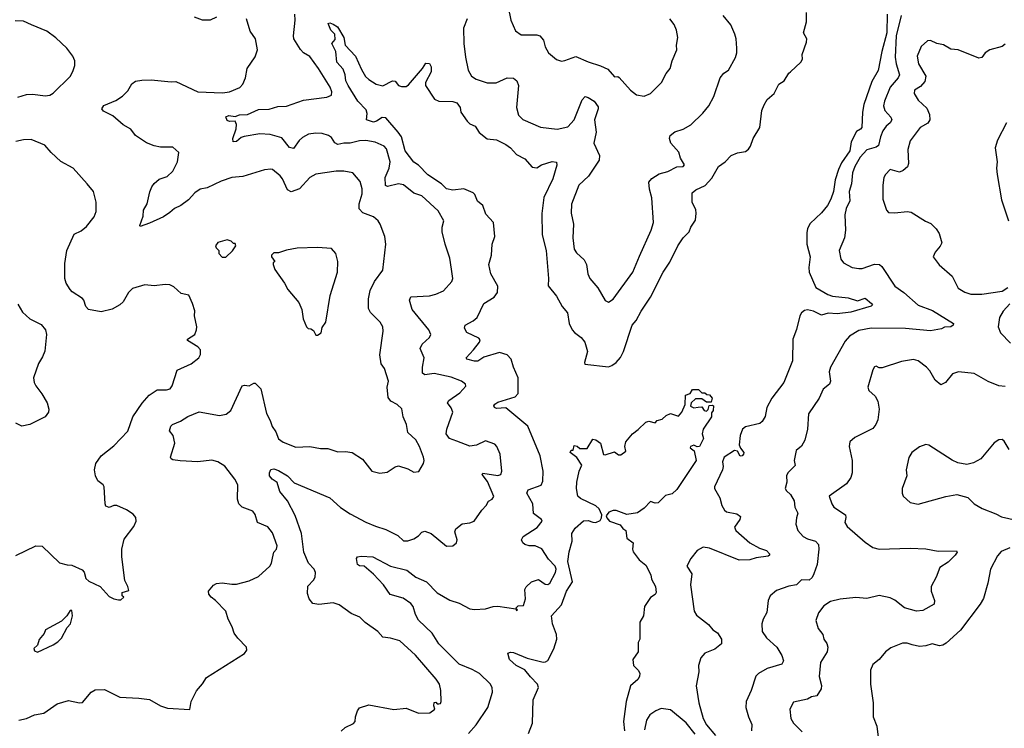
# Model space of a CAD drawing. Extents: x 2086813 to 2278017, y 548126 to 753336.
# Tile 454 of 461: x 2209811 to 2216140, y 737342 to 741899. Entities that reach past the tile are written whole.
import ezdxf

# ---------------------------------------------------------------- set-up
doc = ezdxf.new("R2010")
doc.units = 0

msp = doc.modelspace()

# ---------------------------------------------------------------- linework, layer by layer
at = {"layer": '0CON10XD'}
for points in [[(2212695, 737308.6), (2212744.4, 737365), (2212819.4, 737475), (2212848.9, 737575), (2212846.9, 737605), (2212835, 737628), (2212765.7, 737695), (2212719.4, 737719.4), (2212635, 737755.6), (2212505.5, 737885), (2212462.7, 737955), (2212375, 738036.9), (2212355.4, 738075), (2212340, 738125), (2212325, 738145.5), (2212275, 738179.2), (2212192.2, 738202.2), (2212150, 738265), (2212085, 738332.9), (2212025, 738384.4), (2211995, 738387.1), (2211982.9, 738395), (2211976.7, 738433.3), (2211982.5, 738445), (2212005, 738450), (2212080, 738445), (2212195, 738385.5), (2212299.3, 738359.3), (2212358, 738315), (2212425, 738283.1), (2212495, 738214.4), (2212575, 738165.5), (2212635, 738147.5), (2212705, 738110), (2212735, 738106.2), (2212805, 738111.2), (2212855, 738126.2), (2212885, 738126.7), (2213000, 738110), (2213005, 738100), (2213010, 738105), (2213000, 738115), (2213015, 738130), (2213048.3, 738131.7), (2213062.5, 738175), (2213057.5, 738235), (2213067, 738253), (2213100, 738285), (2213145, 738300), (2213188.3, 738268.3), (2213205, 738268), (2213217.5, 738275), (2213255.6, 738345), (2213258.1, 738365), (2213252.5, 738385), (2213210.4, 738430.4), (2213167, 738497), (2213125, 738515.5), (2213085, 738515.6), (2213056.7, 738525), (2213044.2, 738535), (2213035.8, 738555), (2213046, 738575), (2213136.3, 738633.6), (2213168, 738675), (2213163.8, 738685), (2213113.9, 738723.9), (2213108.2, 738785), (2213070.5, 738855), (2213078.6, 738875), (2213162.5, 738905), (2213172.5, 738932.5), (2213175.6, 738995), (2213155.5, 739095), (2213077.1, 739285), (2212935, 739403.2), (2212875, 739398.9), (2212862, 739405), (2212858, 739415), (2212865, 739427.5), (2212885, 739440), (2212996.2, 739473.8), (2213014, 739496), (2213014.1, 739595), (2212983.8, 739663.8), (2212969, 739715), (2212943.4, 739743.4), (2212895, 739758.9), (2212795, 739729.7), (2212755, 739703.7), (2212735, 739702.5), (2212685.8, 739715.8), (2212681.2, 739725), (2212728.7, 739775), (2212765.6, 739825), (2212771.2, 739841.2), (2212761.4, 739851.4), (2212685, 739886.7), (2212668.9, 739915), (2212674.7, 739935.3), (2212726.6, 739963.4), (2212752.1, 739985), (2212794.5, 740075), (2212859.6, 740115), (2212882.2, 740145), (2212883.8, 740185), (2212840, 740265), (2212826, 740325), (2212842.5, 740385), (2212848, 740455), (2212865.6, 740505), (2212857.3, 740595), (2212807.6, 740647.6), (2212786.9, 740705), (2212752.4, 740732.4), (2212736.4, 740775), (2212726.2, 740785), (2212665, 740811.1), (2212595, 740803.5), (2212555, 740812.4), (2212522.9, 740842.9), (2212435, 740901.7), (2212375, 740963.1), (2212343.2, 740983.2), (2212287.8, 741055), (2212265.5, 741145.5), (2212244.1, 741175), (2212165, 741268.5), (2212140.9, 741269.1), (2212105, 741246.5), (2212085, 741241.1), (2212040, 741255), (2212044.3, 741295.7), (2212038.7, 741318.7), (2211984.1, 741375), (2211921.5, 741475), (2211906.7, 741505), (2211902.5, 741545), (2211889.9, 741579.9), (2211849.2, 741625), (2211843.8, 741695), (2211817.5, 741745), (2211839.2, 741770.8), (2211836, 741805), (2211810.9, 741830.9), (2211792.5, 741875), (2211805, 741878), (2211825, 741870.8), (2211853, 741853), (2211893.8, 741785), (2211903.8, 741735), (2211968.6, 741665), (2212007.9, 741577.9), (2212034.2, 741534.2), (2212054.2, 741514.2), (2212102.5, 741485), (2212143.9, 741473.9), (2212206.4, 741506.4), (2212225, 741503.3), (2212246.2, 741476.2), (2212265, 741470), (2212295, 741468.8), (2212310.3, 741479.7), (2212400, 741585), (2212420.7, 741619.3), (2212445, 741616.7), (2212455.5, 741595.5), (2212456.4, 741563.6), (2212420, 741495), (2212419.2, 741475), (2212477.3, 741387.3), (2212505, 741376), (2212595, 741374), (2212620, 741365), (2212641.2, 741335), (2212646.7, 741305), (2212687, 741247), (2212705, 741228.8), (2212738.8, 741215), (2212764.4, 741174.4), (2212815, 741134), (2212875, 741127.1), (2212935, 741097.5), (2212965, 741075.8), (2213005, 741032.9), (2213057.5, 741005), (2213105, 740951.2), (2213135, 740946.2), (2213165, 740966), (2213232.5, 740987.5), (2213262, 740982), (2213264, 740964), (2213237.3, 740875), (2213179.6, 740755), (2213167, 740653), (2213169.3, 740515), (2213193.9, 740415), (2213210, 740235), (2213207.7, 740187.7), (2213262.1, 740122.1), (2213298.1, 740055), (2213332.2, 740015), (2213342.7, 739945), (2213362.2, 739905), (2213376.6, 739886.6), (2213419.1, 739855), (2213443.1, 739825), (2213460, 739765), (2213442, 739695), (2213444, 739684), (2213595, 739667.6), (2213616.7, 739675), (2213645, 739695.4), (2213672.4, 739727.6), (2213692.2, 739765), (2213747.3, 739935), (2213773.3, 739965), (2213805, 740024), (2213866.4, 740115), (2213946.4, 740275), (2213989.8, 740340.2), (2214041.8, 740445), (2214075, 740495.7), (2214113.1, 740535), (2214124.6, 740565.4), (2214155, 740610), (2214159.4, 740655), (2214156.5, 740676.5), (2214132.5, 740725), (2214133.9, 740786.1), (2214156.7, 740805), (2214217.3, 740832.7), (2214259.7, 740880.3), (2214303.3, 740955), (2214345, 740984), (2214383.8, 741025), (2214425, 741043.1), (2214475, 741051.9), (2214495, 741066.2), (2214508, 741085), (2214525.8, 741134.2), (2214569.2, 741205), (2214580.8, 741315), (2214595, 741351.2), (2214616.2, 741385), (2214660, 741425), (2214690, 741485), (2214723.9, 741506.1), (2214753.8, 741555), (2214765, 741563.3), (2214832.5, 741625), (2214842.5, 741645), (2214840, 741675), (2214868.8, 741755), (2214870, 741775), (2214848.8, 741815), (2214868, 741885), (2214867.5, 741945)], [(2212950.9, 741979.1), (2212966.9, 741895), (2212996.7, 741826.7), (2213035, 741802.2), (2213135, 741801.4), (2213155, 741796), (2213176.8, 741766.8), (2213188.6, 741725), (2213210, 741685), (2213262.1, 741642.1), (2213292.7, 741632.7), (2213315, 741635.8), (2213385, 741662.2), (2213465, 741627.1), (2213545, 741602.5), (2213590.2, 741580.2), (2213635, 741531.2), (2213655, 741533.3), (2213665, 741526.7), (2213735.8, 741445.8), (2213775, 741416.7), (2213825, 741406.7), (2213865.8, 741424.2), (2213936, 741495), (2213966.4, 741553.6), (2213992.5, 741585), (2214004.3, 741635), (2214034, 741705), (2214032.5, 741735), (2214042, 741785), (2214032.7, 741832.7), (2214018.3, 741868.3), (2213989.2, 741905)], [(2209799.1, 741400.9), (2209855, 741417.8), (2209895, 741421.1), (2209975, 741409.4), (2210005, 741414.4), (2210025, 741426), (2210135.5, 741534.5), (2210152, 741565), (2210164.2, 741605), (2210165.8, 741635), (2210152.5, 741665), (2210114, 741715), (2210042.7, 741782.7), (2209985, 741825.5), (2209886.7, 741865), (2209835, 741889.2), (2209782.3, 741892.3)], [(2209805, 737394.2), (2209855, 737404.5), (2209905, 737427.8), (2209965, 737440), (2210050.7, 737499.3), (2210125, 737520), (2210195, 737505.8), (2210215, 737508), (2210270, 737575), (2210295, 737588.6), (2210355, 737591.9), (2210455, 737541.9), (2210575.6, 737535.6), (2210645, 737526.9), (2210715, 737487.1), (2210760.9, 737470.9), (2210905, 737462.5), (2210912.5, 737515), (2210946.4, 737583.6), (2210985, 737627.5), (2211010.7, 737669.3), (2211256.4, 737823.6), (2211270, 737845), (2211267.5, 737865), (2211212.1, 737922.1), (2211190, 737955), (2211177.5, 737995), (2211150.6, 738045), (2211135.7, 738095), (2211069.2, 738165), (2211041.2, 738185), (2211026.7, 738205), (2211023.3, 738225), (2211057.3, 738262.7), (2211075.6, 738274.4), (2211112.6, 738277.4), (2211175, 738268.2), (2211205, 738270), (2211285, 738290.9), (2211345, 738319.2), (2211417.5, 738385), (2211429.2, 738405), (2211436.1, 738436.1), (2211444.4, 738475), (2211461.4, 738495), (2211466.7, 738515), (2211435, 738598.8), (2211405, 738637.1), (2211340, 738665), (2211325, 738716.7), (2211309.1, 738739.1), (2211241.2, 738765), (2211220, 738785), (2211210.5, 738815), (2211212, 738908), (2211193.1, 738945), (2211128.7, 739028.7), (2211085, 739056.4), (2211046.1, 739066.1), (2210956.5, 739056.5), (2210842, 739062), (2210795, 739068.8), (2210784.1, 739074.1), (2210780, 739085), (2210808, 739175), (2210798, 739225), (2210773.3, 739255), (2210782.5, 739285), (2210792.5, 739295), (2210845, 739318), (2210892, 739348), (2210965, 739378.1), (2211095, 739353.5), (2211137.6, 739362.4), (2211168.8, 739385), (2211240, 739545), (2211255, 739548.8), (2211285, 739543.8), (2211315, 739561.2), (2211325, 739561.2), (2211361.2, 739525), (2211396.4, 739366.4), (2211421.1, 739321.1), (2211432.6, 739282.6), (2211457.9, 739247.9), (2211473.2, 739203.2), (2211505, 739181.4), (2211585, 739149.5), (2211675, 739154.5), (2211745, 739140.5), (2211790.9, 739140.9), (2211855, 739120.8), (2211905, 739122.5), (2211947.5, 739115), (2212015, 739073.8), (2212073.3, 738995), (2212125, 738982), (2212171.7, 738988.3), (2212225, 739023.8), (2212245, 739030), (2212305, 739011.2), (2212345, 738990), (2212377, 738993), (2212405.8, 739045), (2212410, 739065), (2212405.5, 739085.5), (2212380, 739155), (2212356.7, 739196.7), (2212305.7, 739245), (2212298, 739295), (2212275.8, 739345), (2212266.2, 739396.2), (2212238, 739425), (2212195.3, 739445.3), (2212178.6, 739468.6), (2212173.1, 739535), (2212182, 739575), (2212155.7, 739655), (2212134.3, 739685), (2212124.6, 739744.6), (2212146.4, 739896.4), (2212145.6, 739925), (2212128.1, 739955), (2212066.3, 740016.3), (2212051.7, 740041.7), (2212051.8, 740105), (2212063.3, 740156.7), (2212090.5, 740215), (2212145, 740287.5), (2212164.3, 740455), (2212158.6, 740505), (2212128.8, 740585), (2212115.7, 740605.7), (2212085, 740630.8), (2212016.9, 740656.9), (2211993.8, 740683.8), (2211992.1, 740715), (2212011.2, 740778.8), (2212011.8, 740811.8), (2211998.3, 740858.3), (2211952.5, 740915), (2211895, 740924.2), (2211845, 740924.2), (2211715, 740905.7), (2211675, 740884.2), (2211608.9, 740811.1), (2211555, 740792.5), (2211532, 740805), (2211500.5, 740875), (2211485.6, 740895), (2211436.2, 740935), (2211425, 740937.1), (2211385, 740932.9), (2211245, 740890), (2211175, 740884.6), (2211105, 740861.1), (2211015, 740818.5), (2210971.5, 740808.5), (2210937.1, 740785), (2210895, 740740), (2210845.5, 740704.5), (2210805, 740685.7), (2210775, 740659.2), (2210735, 740632), (2210645, 740590), (2210585, 740570), (2210583.3, 740575), (2210604, 740635), (2210605.6, 740675), (2210629.2, 740715), (2210647.3, 740792.7), (2210660.8, 740825), (2210675, 740846), (2210706.4, 740873.6), (2210759.3, 740890.7), (2210795.7, 740925), (2210824.4, 740985), (2210833.3, 741045), (2210795, 741080), (2210715, 741080), (2210675, 741087.5), (2210625, 741106.2), (2210555, 741153.3), (2210526.1, 741196.1), (2210475, 741223.3), (2210409.8, 741279.8), (2210350.3, 741310.3), (2210338.8, 741325), (2210351.7, 741348.3), (2210429.7, 741380.3), (2210471.7, 741408.3), (2210505, 741442.5), (2210532.3, 741487.7), (2210556.1, 741503.9), (2210595, 741511.2), (2210655, 741512), (2210785, 741498.6), (2210815, 741501.4), (2210955, 741435.6), (2211115, 741428.9), (2211160, 741435), (2211225, 741462), (2211245.8, 741484.2), (2211262, 741525), (2211273.3, 741585), (2211325, 741660), (2211338.8, 741705), (2211326.2, 741775), (2211291.2, 741825), (2211268, 741905)], [(2211075.4, 741914.6), (2211035, 741896.9), (2210985, 741897.1), (2210935, 741915.6)], [(2211876.4, 737323.6), (2211903, 737347), (2211955.9, 737374.1), (2211966.2, 737385), (2211968.8, 737415), (2211982, 737455), (2211995.8, 737474.2), (2212055, 737492.9), (2212215, 737462.5), (2212295, 737470.6), (2212375, 737439.2), (2212447.3, 737442.7), (2212480, 737465), (2212473, 737487), (2212475, 737507.5), (2212485, 737510), (2212495, 737500), (2212505, 737500), (2212515, 737502.5), (2212520, 737515), (2212518, 737585), (2212508.6, 737625), (2212488.3, 737658.3), (2212355, 737812.5), (2212255, 737904), (2212195, 737921.4), (2212145, 737928), (2212113.3, 737965), (2212032.4, 738022.4), (2211997.3, 738057.3), (2211941.1, 738081.1), (2211865, 738136.9), (2211825, 738148.1), (2211732.6, 738137.4), (2211695, 738144.5), (2211671.2, 738175), (2211661.2, 738208.8), (2211663.6, 738256.4), (2211700, 738295), (2211710.4, 738315), (2211712.7, 738345), (2211703.3, 738365), (2211666.2, 738405), (2211637.2, 738475), (2211623.1, 738595), (2211581.2, 738711.2), (2211531.5, 738805), (2211482.2, 738865), (2211465, 738923.8), (2211434, 738944), (2211417.1, 738965), (2211415.8, 738985), (2211425, 739006.7), (2211445, 739010), (2211475, 739000), (2211531.4, 738965), (2211575, 738921.4), (2211803.8, 738825), (2211872.2, 738762.2), (2211935, 738721.5), (2212035, 738667.8), (2212097.5, 738642.5), (2212165, 738620), (2212242, 738582), (2212277.1, 738547.1), (2212305, 738546.7), (2212345, 738560.6), (2212375, 738580), (2212395.8, 738604.2), (2212415, 738610), (2212455.4, 738595.4), (2212554.2, 738514.2), (2212593.9, 738516.1), (2212617.5, 738535), (2212622.5, 738555), (2212608, 738605), (2212613.3, 738625), (2212655, 738656.2), (2212705, 738662.5), (2212732, 738675), (2212781.2, 738745), (2212810, 738775), (2212825, 738802.5), (2212846.7, 738815), (2212857.5, 738832.5), (2212818.6, 738928.6), (2212784.3, 738975), (2212786.7, 738983.3), (2212885, 738968.7), (2212902.9, 738975), (2212909.4, 738995), (2212899.2, 739105), (2212877.5, 739155), (2212865, 739170), (2212805, 739190.8), (2212747.3, 739162.7), (2212705, 739157.1), (2212620.3, 739189.7), (2212572.9, 739205), (2212551.8, 739235), (2212555.4, 739265), (2212594.6, 739374.6), (2212585, 739402.5), (2212560.8, 739435), (2212569.7, 739450.3), (2212640.5, 739499.5), (2212678.3, 739541.7), (2212676.7, 739555), (2212651.2, 739575), (2212585, 739601.2), (2212475, 739622.9), (2212415.8, 739615.8), (2212400.8, 739625), (2212399.6, 739665), (2212410, 739725), (2212384.5, 739785.5), (2212397.2, 739812.8), (2212444, 739855), (2212454, 739875), (2212440, 739905), (2212332.7, 740035), (2212316.9, 740095), (2212325, 740117.5), (2212445, 740123.1), (2212486.4, 740133.6), (2212535, 740155.8), (2212589.2, 740215), (2212594.2, 740235), (2212586.7, 740295), (2212576.5, 740366.5), (2212545.7, 740455), (2212526.7, 740535), (2212526.7, 740565), (2212536.2, 740605), (2212500.3, 740670.3), (2212395.6, 740765.6), (2212345, 740783.3), (2212277.2, 740837.2), (2212245, 740843.3), (2212175, 740826.9), (2212162.3, 740832.3), (2212160, 740885), (2212184.6, 740945), (2212191.5, 740985), (2212168.2, 741068.2), (2212154, 741085), (2212095, 741112.2), (2212035, 741122.5), (2211995, 741120.7), (2211935, 741104.2), (2211895, 741105.3), (2211855, 741097.5), (2211836.8, 741106.8), (2211815, 741141.5), (2211795.6, 741155), (2211755, 741166.7), (2211715, 741170), (2211667, 741163), (2211628.2, 741141.8), (2211607.4, 741122.6), (2211570.3, 741069.7), (2211545, 741078.1), (2211495, 741140), (2211420.5, 741160.5), (2211355, 741164.5), (2211252.8, 741147.2), (2211235, 741141.4), (2211205, 741116.7), (2211183.3, 741113.3), (2211180.9, 741135), (2211202.6, 741197.4), (2211204.4, 741225), (2211195, 741246.2), (2211160, 741245), (2211145, 741251.9), (2211135.8, 741274.2), (2211155, 741283.3), (2211195, 741275.6), (2211223.7, 741286.3), (2211275, 741289.3), (2211345, 741321.3), (2211415.3, 741324.7), (2211470.2, 741339.8), (2211525, 741342.9), (2211635, 741380.6), (2211785, 741400.8), (2211815, 741413.8), (2211816.7, 741435), (2211805.5, 741465), (2211730.6, 741585), (2211675, 741661.9), (2211635.8, 741685.8), (2211615, 741707.8), (2211572.9, 741775), (2211570, 741795), (2211581.8, 741895), (2211578.8, 741935)], [(2212688, 741905), (2212664.2, 741845), (2212665.6, 741745), (2212677.1, 741657.1), (2212693.8, 741575), (2212715.8, 741535.8), (2212745.7, 741515.7), (2212815, 741492), (2212872.7, 741492.7), (2212945, 741525.7), (2212985, 741523.8), (2213006, 741505), (2213017.1, 741475), (2213004.4, 741335), (2213017.5, 741285), (2213045, 741257.5), (2213158.3, 741208.3), (2213265, 741194.4), (2213335, 741210.6), (2213375.5, 741255), (2213426.1, 741383.9), (2213445, 741404.3), (2213465, 741399.5), (2213502.9, 741375), (2213528.2, 741338.2), (2213529.1, 741325), (2213506.4, 741255), (2213516.2, 741175), (2213501.5, 741105), (2213538.2, 741025), (2213536.5, 740995), (2213467, 740893), (2213404.4, 740835), (2213356.6, 740713.4), (2213354.4, 740654.4), (2213370.8, 740585), (2213366.8, 740496.8), (2213374.3, 740424.3), (2213388.8, 740398.8), (2213438.8, 740355), (2213453.9, 740323.9), (2213462, 740265), (2213476, 740235), (2213526, 740175), (2213575, 740092.5), (2213595, 740083.3), (2213625, 740102.5), (2213751.2, 740275), (2213795, 740378.8), (2213870, 740545), (2213885.6, 740595), (2213874.5, 740754.5), (2213858.3, 740808.3), (2213854.5, 740855), (2213873.1, 740876.9), (2213921.8, 740908.2), (2213976.5, 740923.5), (2214035, 740952.9), (2214075, 740956), (2214084, 740965), (2214058.3, 741008.3), (2214046.7, 741046.7), (2213995.5, 741105.5), (2213987.1, 741135), (2213990.8, 741155), (2214021.2, 741178.8), (2214074.6, 741195.4), (2214125, 741222), (2214202.1, 741297.9), (2214240, 741345), (2214272.5, 741405), (2214312.9, 741525), (2214337.5, 741555), (2214367.1, 741575), (2214411.4, 741655), (2214420, 741685), (2214420, 741715), (2214416.9, 741775), (2214406.9, 741805), (2214381.1, 741865), (2214332.9, 741925)], [(2215386.4, 741935), (2215385.2, 741815.2), (2215352.7, 741695), (2215328.1, 741571.9), (2215287.4, 741502.6), (2215236.7, 741353.3), (2215228, 741305), (2215224.2, 741205.8), (2215216.2, 741195), (2215189.7, 741180.3), (2215155.4, 741114.6), (2215145.9, 741055), (2215092.3, 740977.7), (2215073.1, 740935), (2215051.7, 740868.3), (2215042.5, 740795), (2215024.3, 740745.7), (2215002.6, 740705), (2214965, 740656.2), (2214891.7, 740588.3), (2214875, 740556), (2214870.7, 740529.3), (2214871.1, 740455), (2214891.7, 740375), (2214882.8, 740305), (2214884.8, 740275.2), (2214927.2, 740177.2), (2215005, 740131.2), (2215035, 740120.3), (2215135, 740111.1), (2215195, 740091.1), (2215245, 740108.6), (2215286.9, 740075), (2215292, 740065), (2215283.1, 740056.9), (2215152.6, 740017.4), (2215065, 740007.5), (2215008.2, 740011.8), (2214965, 739998.5), (2214914, 740025), (2214875, 740033.2), (2214855, 740028.9), (2214835.3, 740014.7), (2214824.6, 739995), (2214803.3, 739906.7), (2214780.6, 739845), (2214778.9, 739705), (2214723, 739567), (2214644.6, 739465), (2214613.6, 739405), (2214602.3, 739347.7), (2214583.9, 739316.1), (2214567.3, 739302.7), (2214475, 739280), (2214456, 739265), (2214440.8, 739225), (2214436.1, 739166.1), (2214443.8, 739143.8), (2214465.8, 739115.8), (2214463.3, 739105), (2214455, 739093.8), (2214441.2, 739091.2), (2214423.9, 739123.9), (2214405, 739128.8), (2214338.8, 739085), (2214328, 739055), (2214333.3, 739025), (2214328.8, 739005), (2214276.7, 738895)], [(2215477.1, 741925), (2215445.5, 741795), (2215438.5, 741658.5), (2215443.9, 741615), (2215466.8, 741545), (2215457.7, 741525), (2215406.2, 741465), (2215369.2, 741375), (2215362.7, 741345), (2215370.6, 741315), (2215411.2, 741271.2), (2215416.4, 741255), (2215406.5, 741235), (2215379.5, 741215), (2215359.6, 741185), (2215343.2, 741146.8), (2215330.6, 741089.4), (2215315, 741079.7), (2215255, 741062.9), (2215212.9, 741015), (2215178.2, 740955), (2215163.4, 740915), (2215157.5, 740842.5), (2215142.3, 740795), (2215146.5, 740735), (2215123.6, 740685), (2215113.5, 740645), (2215119.4, 740545), (2215113.2, 740496.8), (2215078.8, 740415), (2215089.5, 740359.5), (2215106.7, 740335), (2215162.5, 740305), (2215205, 740299.4), (2215225, 740300), (2215305, 740326.7), (2215336.7, 740325), (2215353, 740313), (2215436.7, 740185), (2215494.7, 740144.7), (2215585, 740062.7), (2215678.2, 740028.2), (2215813.3, 739945), (2215810, 739935), (2215795, 739924.3), (2215755, 739922), (2215735, 739912), (2215665, 739897.8), (2215505, 739913.8), (2215284.6, 739914.6), (2215205, 739900.9), (2215145, 739862.9), (2215117.2, 739832.8), (2215022.9, 739665), (2215014.2, 739634.2), (2215021.4, 739575), (2215016, 739555), (2214975, 739523.8), (2214949.2, 739465), (2214880.8, 739365), (2214873.6, 739265), (2214858.5, 739195), (2214835, 739157.1), (2214802.3, 739127.7), (2214788.8, 739065), (2214795, 739032.5), (2214748.8, 738985), (2214740, 738965), (2214742, 738925), (2214730, 738885), (2214738.7, 738868.7), (2214765.7, 738845), (2214789.4, 738805), (2214792.9, 738765), (2214812.9, 738725), (2214802.9, 738695), (2214800, 738655), (2214812, 738615), (2214845.8, 738575), (2214875, 738559.6), (2214926.2, 738546.2), (2214944.3, 738524.3), (2214946.7, 738495), (2214936, 738395), (2214915, 738336.2), (2214905, 738312.7), (2214885, 738295.4), (2214835, 738297.5), (2214803.8, 738265), (2214755, 738256.9), (2214675, 738227.5), (2214635.6, 738194.4), (2214620.8, 738165), (2214612.3, 738087.7), (2214588.8, 738045), (2214580, 738015), (2214582.5, 737965), (2214610, 737925), (2214677.1, 737865), (2214709.5, 737809.5), (2214719.5, 737775), (2214708.8, 737755), (2214615, 737727.3), (2214560, 737695), (2214542.2, 737677.8), (2214511.9, 737585), (2214480, 737515), (2214477.5, 737475), (2214495.6, 737415), (2214517.6, 737367.6), (2214513.8, 737326.2)], [(2216145, 741741.2), (2216125, 741726), (2216045.7, 741704.3), (2216016.2, 741685), (2215994.2, 741655.8), (2215975, 741652.5), (2215843.3, 741705), (2215795, 741709.2), (2215748.3, 741738.3), (2215705, 741745.8), (2215665, 741766.2), (2215645, 741763.8), (2215604.3, 741725.7), (2215580, 741665), (2215587.1, 741615), (2215635.5, 741535), (2215628.3, 741501.7), (2215600.2, 741469.8), (2215562, 741445), (2215559.2, 741425), (2215585, 741381.2), (2215640.9, 741330.9), (2215658.6, 741288.6), (2215660.5, 741255), (2215647, 741233), (2215598.6, 741205), (2215535, 741120), (2215518.6, 741065), (2215524.6, 740975), (2215517.6, 740952.4), (2215490.1, 740929.9), (2215465, 740919.1), (2215405, 740935.7), (2215375.6, 740904.4), (2215365.7, 740884.3), (2215358.6, 740835), (2215359.2, 740745), (2215382, 740675), (2215395, 740660), (2215435, 740656), (2215515, 740666.2), (2215541.7, 740661.7), (2215633, 740603), (2215667.6, 740587.6), (2215702.5, 740555), (2215720.6, 740525), (2215737.1, 740465), (2215726.8, 740443.2), (2215694.2, 740405), (2215683.3, 740375), (2215721.7, 740321.7), (2215805, 740250), (2215842.9, 740172.9), (2215885, 740147.5), (2215925, 740133.3), (2215995, 740134.4), (2216125, 740154.2), (2216162.7, 740177.3)], [(2216153.8, 741235), (2216096.7, 741125), (2216080, 741075), (2216093.8, 740985), (2216088.8, 740945), (2216093.9, 740903.9), (2216121.7, 740741.7), (2216166.2, 740606.2)], [(2209785, 738453.9), (2209915, 738515.6), (2209954.4, 738514.4), (2210067.1, 738407.1), (2210115, 738392.9), (2210145, 738390.6), (2210211.7, 738361.7), (2210225.7, 738345.7), (2210236.4, 738306.4), (2210255, 738287.5), (2210327.5, 738255), (2210385, 738190), (2210415, 738174), (2210445, 738167.5), (2210461.7, 738168.3), (2210480, 738185), (2210470, 738195), (2210470, 738215), (2210511.7, 738228.3), (2210506.2, 738255), (2210487, 738293), (2210466.7, 738445), (2210466.4, 738493.6), (2210481.7, 738558.3), (2210545, 738640), (2210560, 738675), (2210557, 738697), (2210539.3, 738719.3), (2210497.7, 738747.7), (2210435, 738774), (2210415, 738774), (2210385, 738762), (2210365, 738770), (2210359.5, 738785), (2210354.5, 738894.5), (2210347.2, 738907.2), (2210313.9, 738933.9), (2210297.8, 738965), (2210292.5, 739005), (2210301.1, 739045), (2210335, 739093.8), (2210415, 739158), (2210506, 739254), (2210538.8, 739345), (2210597.7, 739432.3), (2210643.8, 739485), (2210695, 739518.6), (2210755, 739518.2), (2210777.1, 739525), (2210791.5, 739545), (2210822.5, 739645), (2210913.6, 739686.4), (2210962.5, 739725), (2210972.5, 739745), (2210973.3, 739775), (2210956.2, 739795), (2210890, 739835), (2210890, 739845), (2210936.7, 739875), (2210946.7, 739905), (2210950, 739925), (2210933.8, 739995), (2210936.1, 740026.1), (2210922.5, 740075), (2210898.3, 740128.3), (2210849.3, 740139.3), (2210801.7, 740181.7), (2210775, 740194.2), (2210745, 740196.9), (2210675, 740186.7), (2210615, 740193.3), (2210535, 740171.2), (2210510.8, 740145), (2210475.7, 740085), (2210455, 740066), (2210405, 740038), (2210335, 740020.6), (2210253.8, 740035), (2210235.8, 740055), (2210224, 740095), (2210215, 740106.2), (2210148.3, 740148.3), (2210135, 740163.3), (2210108.8, 740205), (2210101.2, 740235), (2210101.7, 740331.7), (2210114.4, 740415.6), (2210160.2, 740519.8), (2210205, 740541.9), (2210239.8, 740570.2), (2210288.9, 740631.1), (2210301.4, 740665), (2210302, 740725), (2210284.3, 740795), (2210244.6, 740844.6), (2210154, 740945), (2210075, 740986.9), (2210012.9, 741045), (2209973.1, 741093.1), (2209885, 741127.8), (2209835, 741127.5), (2209785, 741116.7)], [(2211135, 740372.5), (2211178.3, 740411.7), (2211200, 740445), (2211195, 740460), (2211185, 740460), (2211170, 740475), (2211145, 740482.5), (2211083.3, 740466.7), (2211070, 740445), (2211073, 740433), (2211090, 740415), (2211090, 740395), (2211113, 740373), (2211135, 740372.5)], [(2211725, 739870), (2211747.5, 739885), (2211755, 739920), (2211778.8, 739955), (2211805.8, 740125), (2211852.5, 740275), (2211855.7, 740345), (2211842, 740395), (2211815, 740428), (2211725, 740433.8), (2211595, 740428.8), (2211525, 740417.5), (2211475, 740400), (2211445, 740400), (2211430, 740385), (2211430, 740375), (2211450, 740345), (2211440, 740335), (2211440, 740325), (2211451.7, 740291.7), (2211513.3, 740205), (2211533.3, 740165), (2211605, 740080), (2211623.3, 740035), (2211632, 739975), (2211653.9, 739923.9), (2211665, 739912.5), (2211681.7, 739911.7), (2211699.3, 739899.3), (2211715, 739870), (2211725, 739870)], [(2209798.8, 740068.8), (2209827.9, 740017.9), (2209875, 739976), (2209948.8, 739938.8), (2209976.2, 739905), (2209982, 739875), (2209972.3, 739767.7), (2209958.3, 739731.7), (2209930.9, 739689.1), (2209900, 739595), (2209904.4, 739565), (2209914.4, 739545), (2209953.4, 739493.4), (2209986.4, 739435), (2209998.9, 739395), (2209996.9, 739375), (2209974, 739345), (2209876.2, 739295), (2209825, 739284.5), (2209785, 739304)], [(2216175, 740072.9), (2216131.9, 740025), (2216109.2, 739985), (2216100, 739925), (2216116, 739885), (2216179.4, 739819.4)], [(2215640, 739665), (2215586.7, 739705), (2215555, 739714), (2215478.8, 739701.2), (2215355, 739660), (2215335, 739660), (2215315, 739670), (2215305, 739666.7), (2215295, 739647.5), (2215261.4, 739535), (2215269.2, 739515), (2215308.6, 739478.6), (2215327.1, 739445), (2215335.7, 739395), (2215326.9, 739325), (2215314.4, 739295), (2215295, 739269.4), (2215177.9, 739212.1), (2215146.2, 739185), (2215142.5, 739155), (2215162, 739065), (2215162, 738985), (2215153.8, 738955), (2215126.2, 738915), (2215013.8, 738835), (2215030, 738785), (2215044.3, 738765), (2215118, 738715), (2215121.7, 738698.3), (2215113.8, 738665), (2215129.5, 738639.5), (2215245, 738539.2), (2215295, 738504.4), (2215335, 738494.4), (2215535, 738500.6), (2215635, 738497.1), (2215715, 738481.4), (2215833.3, 738483.3), (2215836, 738475), (2215824, 738455), (2215779.8, 738410.2), (2215725, 738376), (2215701.8, 738315), (2215668.6, 738255), (2215668.9, 738225), (2215691.9, 738165), (2215688.8, 738141.2), (2215615, 738100.6), (2215575, 738094.5), (2215497.8, 738117.8), (2215435, 738166.7), (2215405, 738181.4), (2215335, 738197.1), (2215255, 738176.2), (2215185, 738183.1), (2215085, 738172.7), (2215023, 738157), (2214980.5, 738129.5), (2214946, 738085), (2214929.2, 738035), (2214942.9, 737985), (2214972.5, 737945), (2214979.2, 737915), (2214998, 737888), (2215005.8, 737864.2), (2215002, 737835), (2214957.5, 737765), (2214950, 737675), (2214963.6, 737616.4), (2214962.5, 737595), (2214935, 737552), (2214900, 737545), (2214875, 737530), (2214785, 737510), (2214762, 737465), (2214768, 737405), (2214783.8, 737375), (2214840.3, 737320.3)], [(2216145, 739540.8), (2216105, 739544.3), (2216035, 739571.9), (2215945, 739624.3), (2215845, 739634.2), (2215807.6, 739622.4), (2215762, 739565), (2215731.7, 739551.7), (2215695, 739580), (2215660.7, 739640.7), (2215640, 739665)], [(2213080.5, 737309.5), (2213106.2, 737375), (2213111.4, 737525), (2213145.7, 737605), (2213140, 737625), (2213095, 737672.9), (2213057.9, 737717.9), (2213001.9, 737745), (2212958.6, 737785), (2212947.5, 737825), (2212965, 737832), (2212985, 737828.6), (2213073.7, 737793.7), (2213175, 737768.1), (2213191.4, 737768.6), (2213205, 737778.8), (2213245, 737854), (2213263.8, 737915), (2213260.5, 737945), (2213234.5, 738015), (2213229.4, 738065), (2213292.9, 738137.1), (2213324.6, 738225), (2213363.8, 738285), (2213334.8, 738415.2), (2213343.3, 738476.7), (2213362, 738545), (2213360.8, 738595), (2213380.3, 738629.7), (2213435, 738676.2), (2213465, 738679.2), (2213495, 738667.1), (2213515, 738666.7), (2213541.1, 738678.9), (2213551.2, 738695), (2213553.1, 738715), (2213535, 738754.4), (2213513.9, 738773.9), (2213415, 738820), (2213399.2, 738835), (2213390, 738885), (2213392.5, 738925), (2213406.2, 738995), (2213423.3, 739035), (2213392.9, 739082.9), (2213350, 739115), (2213355, 739130), (2213368.3, 739131.7), (2213375, 739160), (2213395, 739157.5), (2213410.7, 739140.7), (2213457.5, 739142.5), (2213495, 739202.5), (2213515, 739196.2), (2213543.8, 739175), (2213562.5, 739102.5), (2213575, 739100), (2213635, 739120), (2213660.5, 739100.5), (2213675, 739100), (2213706.7, 739125), (2213700, 739155), (2213706.2, 739185), (2213748.8, 739235), (2213787.1, 739262.9), (2213835, 739310), (2213855, 739317.5), (2213895, 739307.5), (2213909.3, 739320.7), (2213940.7, 739329.3), (2213967, 739353), (2213995, 739367.5), (2214045, 739350), (2214066.7, 739375), (2214087.5, 739425), (2214090, 739485), (2214120, 739495), (2214135, 739520), (2214175, 739520), (2214195, 739500), (2214215, 739500), (2214228.3, 739488.3), (2214245, 739487.5), (2214262.5, 739465), (2214255, 739440), (2214225, 739440), (2214195, 739460), (2214155, 739460), (2214127.5, 739435), (2214123, 739413), (2214145, 739402.5), (2214171.7, 739408.3), (2214195, 739410), (2214210, 739385), (2214225, 739382.5), (2214237, 739393), (2214241.7, 739418.3), (2214265, 739420), (2214270, 739415), (2214267.5, 739385), (2214258.3, 739371.7), (2214256.7, 739345), (2214203.3, 739265), (2214197.5, 739235), (2214206.7, 739205), (2214180, 739155), (2214165, 739152.5), (2214145, 739162.5), (2214122.5, 739155), (2214120, 739145), (2214146, 739126), (2214158.2, 739065), (2214035, 738877.5), (2214005, 738849.5), (2213961.4, 738838.6), (2213915, 738792.5), (2213895, 738790), (2213865, 738800), (2213825, 738757.5), (2213781.7, 738728.3), (2213712.7, 738717.3), (2213645, 738741.9), (2213625, 738742.2), (2213597.8, 738732.2), (2213581.2, 738708.8), (2213584.4, 738695), (2213602.9, 738675), (2213670.9, 738650.9), (2213686.7, 738626.7), (2213706.2, 738615), (2213713.3, 738565), (2213753.9, 738533.9), (2213749.2, 738495), (2213755, 738476.7), (2213792, 738425), (2213835, 738392), (2213868.3, 738328.3), (2213872.2, 738302.2), (2213898, 738255), (2213901.2, 738215), (2213895, 738203.3), (2213865, 738182.5), (2213825.8, 738125), (2213820.8, 738065), (2213795.8, 738025), (2213796.7, 737915), (2213786.4, 737893.6), (2213786, 737835), (2213751.4, 737785), (2213757.1, 737747.1), (2213786.7, 737715), (2213795.9, 737695.9), (2213794.3, 737675), (2213784, 737655), (2213736, 737615), (2213709.1, 737515), (2213691.5, 737385), (2213697.9, 737325)], [(2216170, 739135), (2216138.8, 739188.8), (2216125, 739198.8), (2216105, 739196.2), (2216075, 739178.8), (2215988.8, 739075), (2215940.9, 739049.1), (2215897.7, 739037.7), (2215840.3, 739050.3), (2215805, 739066), (2215655, 739163.3), (2215635, 739166.7), (2215595, 739153.3), (2215545, 739116.7), (2215526.1, 739083.9), (2215508, 739005), (2215513.8, 738965), (2215483.8, 738885), (2215483.3, 738855), (2215490, 738835), (2215533.9, 738793.9), (2215585, 738783.8), (2215763.3, 738833.3), (2215835, 738846.2), (2215905, 738826), (2215945, 738786.7), (2215996.4, 738756.4), (2216085, 738722), (2216121.3, 738701.3), (2216215, 738680.6)], [(2214276.7, 738895), (2214276.7, 738885), (2214311.2, 738825), (2214324, 738775), (2214340, 738745), (2214353.3, 738735), (2214420.6, 738720.6), (2214444, 738705), (2214440, 738685), (2214405.8, 738635), (2214414.3, 738615), (2214504.6, 738534.6), (2214565, 738500.6), (2214610, 738485), (2214630, 738465), (2214630, 738455), (2214621.7, 738448.3), (2214545, 738439.2), (2214504.5, 738425.5), (2214435, 738424.4), (2214245, 738500.5), (2214205, 738507.5), (2214165, 738485.6), (2214125.6, 738435), (2214098, 738385), (2214131.9, 738335), (2214122.2, 738265), (2214145.5, 738095), (2214160.6, 738070.6), (2214239.1, 738009.1), (2214265.3, 737975.3), (2214295.4, 737955.4), (2214322, 737915), (2214321.2, 737885), (2214279.3, 737850.7), (2214215.6, 737824.4), (2214190, 737795), (2214173.3, 737745), (2214176.7, 737705), (2214159.4, 737615), (2214176.7, 737505), (2214204, 737405), (2214225.5, 737365), (2214283.5, 737295)], [(2216175, 738503.5), (2216120.2, 738479.8), (2216095, 738451.2), (2216050, 738365), (2216034.1, 738275.9), (2216005, 738177.5), (2215985, 738140), (2215857.6, 737972.4), (2215765, 737889.1), (2215743.7, 737876.4), (2215723.4, 737873.4), (2215675, 737884.4), (2215635, 737871.9), (2215595, 737868.6), (2215548.1, 737878.1), (2215515, 737890), (2215485, 737890), (2215410.3, 737859.7), (2215375.6, 737834.4), (2215334.5, 737785.5), (2215295, 737752), (2215280, 737715), (2215280, 737625), (2215297.5, 737505), (2215297.5, 737415), (2215320.8, 737355), (2215328, 737285)], [(2209925, 737832.5), (2210025, 737880), (2210055, 737897.5), (2210078.8, 737921.2), (2210115, 737990), (2210137.5, 738015), (2210150, 738065), (2210145, 738100), (2210135, 738100), (2210114.1, 738065.9), (2210078.8, 738031.2), (2209977.5, 737975), (2209968.3, 737951.7), (2209936.4, 737913.6), (2209925, 737877.5), (2209902.5, 737855), (2209905, 737840), (2209925, 737832.5)], [(2214152.3, 737305), (2214095, 737378.2), (2213995, 737461.9), (2213935, 737469.4), (2213898.8, 737455), (2213860.2, 737429.8), (2213838.9, 737395), (2213827.6, 737332.4)]]:
    msp.add_lwpolyline(points, dxfattribs=at)

doc.saveas('drawing.dxf')
